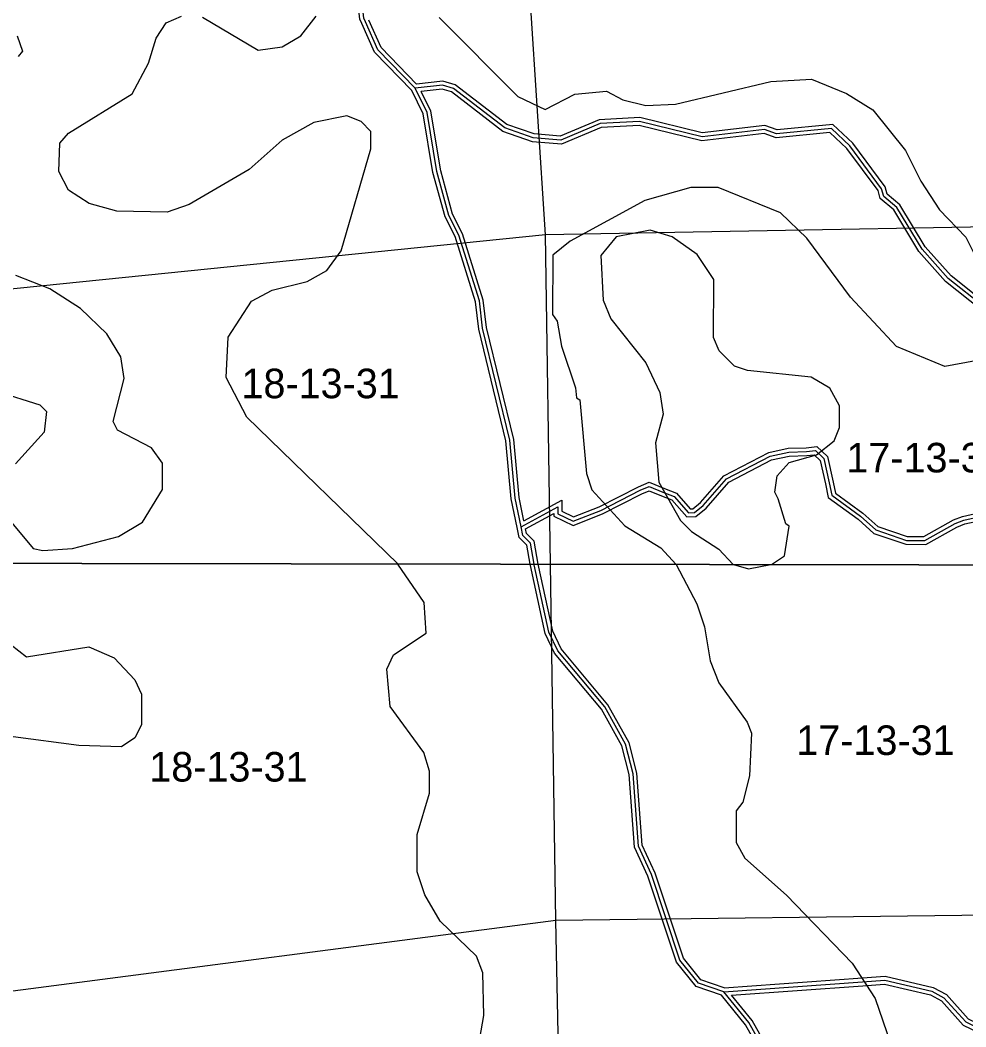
# Model space of a CAD drawing. Extents: x 457167 to 656239, y 1787309 to 1969297.
# Drawn here: x 587292 to 594488, y 1829281 to 1836943 of the extents above; entities that cross this region are included whole.
import ezdxf

# ---------------------------------------------------------------- set-up
doc = ezdxf.new("R2010")
doc.units = 0
for name, color, linetype in [('Level 1', 7, 'Continuous'), ('Level 2', 7, 'Continuous'), ('Level 31', 7, 'Continuous'), ('Level 32', 7, 'Continuous'), ('Level 63', 7, 'Continuous'), ('Level 7', 7, 'Continuous')]:
    doc.layers.add(name, color=color, linetype=linetype)

msp = doc.modelspace()

# ---------------------------------------------------------------- linework, layer by layer
at = {"layer": 'Level 1'}
for p, q in [((591288.748, 1835308.186), (590968.775, 1840234.145)), ((596510.227, 1835404.137), (591288.748, 1835308.186)), ((591288.748, 1835308.186), (585986.511, 1834769.839)), ((591327.245, 1832802.102), (591288.748, 1835308.186)), ((591368.885, 1830091.487), (591327.246, 1832802.102)), ((591368.885, 1830091.487), (586199.147, 1829416.963)), ((596695.806, 1830155.9), (591368.885, 1830091.487)), ((591467.941, 1824818.85), (591368.885, 1830091.487))]:
    msp.add_line(p, q, dxfattribs=at)
at = {"layer": 'Level 31'}
msp.add_line((591203.868, 1832797.353), (591203.008, 1832802.301), dxfattribs=at)
for points in [[(589918.36, 1836930.426), (589905.988, 1836958.083), (589823.88, 1837708.394), (589740.902, 1837967.081), (589407.983, 1838434.211), (589174.938, 1838651.352), (589133.383, 1838743.061), (589159.231, 1839126.642), (589184.19, 1839193.141), (589168.424, 1839634.978), (589135.272, 1839793.581), (589152.49, 1840160.45), (589236.238, 1840335.205), (589227.984, 1840526.851), (589120.058, 1840719.041), (588703.846, 1841069.604)], [(590296.772, 1836423.948), (590013.841, 1836716.079), (589918.36, 1836930.426)], [(594629.203, 1834758.032), (594354.383, 1834975.21), (594154.743, 1835200.626), (593963.539, 1835517.665), (593863.354, 1835601.103), (593846.89, 1835659.675), (593605.703, 1835985.161), (593464.201, 1836118.487), (593047.236, 1836077.738), (592955.568, 1836110.983), (592480.291, 1836053.613), (592005.313, 1836171.153), (591705.274, 1836154.944), (591405.045, 1836030.377), (591196.465, 1836047.103), (590980.027, 1836122.753), (590588.82, 1836423.432), (590505.421, 1836448.306), (590296.772, 1836423.948)], [(591103.086, 1833087.703), (591058.873, 1833304.866), (591017.92, 1833746.745), (590810.788, 1834597.268), (590785.992, 1834805.671), (590628.579, 1835306.299), (590553.679, 1835456.245), (590462.541, 1835789.852), (590388.171, 1836240.155), (590296.772, 1836423.948)], [(591103.086, 1833087.703), (591383.957, 1833239.573), (591383.229, 1833186.485), (591500.022, 1833129.193), (591709.426, 1833212.101), (592010.361, 1833364.668), (592078.254, 1833393.278), (592183.288, 1833350.916), (592267.954, 1833317.317), (592377.944, 1833192.405), (592421.902, 1833194.511), (592490.158, 1833250.03), (592665.68, 1833451.18), (592999.131, 1833624.063), (593140.281, 1833654.732), (593275.335, 1833658.867), (593342.871, 1833667.116), (593406.791, 1833607.374), (593448.521, 1833421.126), (593467.791, 1833326.551), (593686.021, 1833167.643), (593802.104, 1833063.087), (594035.759, 1832983.791), (594176.537, 1832982.101), (594407.035, 1833111.896), (594472.055, 1833137.606), (594607.153, 1833168.291)], [(591203.007, 1832802.301), (591175.17, 1832962.49), (591116.666, 1833021.136), (591103.086, 1833087.703)], [(592645.025, 1829547.317), (592453.377, 1829614.188), (592311.926, 1829789.335), (592096.118, 1830439.869), (591996.471, 1830656.762), (591955.69, 1831207.001), (591897.787, 1831432.185), (591739.652, 1831716.087), (591382.053, 1832141.787), (591315.411, 1832283.717), (591203.868, 1832797.353)], [(592645.025, 1829547.317), (593702.391, 1829624.436), (593870.6, 1829636.882), (594228.818, 1829553.014), (594320.475, 1829502.682), (594486.769, 1829319.138), (594761.769, 1829185.233), (595011.785, 1829159.732), (595286.761, 1829009.467), (595578.682, 1829092.262), (595937.327, 1829266.949), (596162.777, 1829416.399), (596204.322, 1829499.966), (596179.757, 1829674.911), (596121.666, 1829800.091), (596139.636, 1830675.311), (596206.423, 1830808.656), (596258.111, 1830862.025)], [(594266.112, 1826685.032), (593908.424, 1827294.339), (593758.606, 1827428.039), (593500.506, 1827578.286), (593408.944, 1827686.801), (593383.988, 1827811.931), (593376.435, 1828245.386), (593168.905, 1828720.996), (592836.39, 1829313.543), (592645.025, 1829547.317)]]:
    msp.add_lwpolyline(points, dxfattribs=at)
at = {"layer": 'Level 32'}
for p, q in [((591174.418, 1832791.598), (591172.55, 1832802.35)), ((591233.504, 1832802.251), (591233.318, 1832803.106))]:
    msp.add_line(p, q, dxfattribs=at)
for points in [[(589890.975, 1836918.176), (589876.679, 1836950.136), (589794.388, 1837702.116), (589713.762, 1837953.472), (589385.313, 1838414.33), (589150.091, 1838633.498), (589102.944, 1838737.551), (589129.595, 1839133.057), (589153.995, 1839198.067), (589138.535, 1839631.348), (589105.125, 1839791.176), (589122.809, 1840167.931), (589205.942, 1840341.406), (589198.32, 1840518.406), (589096.566, 1840699.604), (588688.775, 1841043.074)], [(590271.985, 1836406.42), (589988.598, 1836699.021), (589890.955, 1836918.218)], [(590308.013, 1836455.463), (590039.085, 1836733.137), (589945.764, 1836942.633)], [(594653.41, 1834777.14), (594375.075, 1834997.095), (594179.018, 1835218.466), (593986.62, 1835537.484), (593889.713, 1835618.191), (593874.279, 1835673.103), (593628.218, 1836005.167), (593474.852, 1836149.671), (593051.079, 1836108.257), (592959.073, 1836141.625), (592482.157, 1836084.056), (592008.17, 1836201.351), (591698.523, 1836184.623), (591400.23, 1836060.861), (591202.715, 1836076.699), (590994.482, 1836149.481), (590602.706, 1836450.597), (590508.077, 1836478.821), (590308.013, 1836455.463)], [(591073.689, 1833081.718), (591029.151, 1833300.477), (590988.25, 1833741.785), (590781.212, 1834591.927), (590756.533, 1834799.345), (590600.675, 1835295.026), (590525.519, 1835445.486), (590433.193, 1835783.437), (590359.305, 1836230.826), (590271.984, 1836406.42)], [(594604.996, 1834738.924), (594333.691, 1834953.324), (594130.468, 1835182.786), (593940.458, 1835497.845), (593836.995, 1835584.014), (593819.502, 1835646.246), (593583.188, 1835965.156), (593453.55, 1836087.304), (593043.394, 1836047.22), (592952.064, 1836080.342), (592478.425, 1836023.169), (592002.457, 1836140.954), (591712.024, 1836125.264), (591409.859, 1835999.894), (591190.215, 1836017.508), (590965.572, 1836096.025), (590574.933, 1836396.267), (590502.765, 1836417.791), (590342.636, 1836399.096)], [(591124.412, 1833133.338), (591088.595, 1833309.256), (591047.589, 1833751.705), (590840.364, 1834602.61), (590815.451, 1834811.996), (590656.482, 1835317.571), (590581.839, 1835467.004), (590491.889, 1835796.266), (590417.038, 1836249.483), (590342.636, 1836399.096)], [(591124.412, 1833133.338), (591414.656, 1833290.278), (591413.487, 1833205.058), (591501.318, 1833161.972), (591697.095, 1833239.486), (591997.738, 1833391.904), (592078.002, 1833425.727), (592194.431, 1833378.771), (592285.711, 1833342.547), (592390.923, 1833223.061), (592410.619, 1833224.006), (592469.24, 1833271.686), (592646.818, 1833475.193), (592988.864, 1833652.532), (593136.606, 1833684.634), (593273.052, 1833688.811), (593353.13, 1833698.593), (593434.041, 1833622.969), (593477.859, 1833427.401), (593494.863, 1833343.95), (593704.94, 1833190.977), (593817.593, 1833089.512), (594040.885, 1833013.732), (594168.84, 1833012.196), (594394.1, 1833139.042), (594463.164, 1833166.352), (594615.919, 1833201.047)], [(591136.93, 1833071.896), (591353.258, 1833188.868), (591352.97, 1833167.912), (591498.725, 1833096.413), (591721.758, 1833184.716), (592022.985, 1833337.431), (592078.505, 1833360.828), (592172.145, 1833323.063), (592250.196, 1833292.088), (592364.965, 1833161.749), (592433.185, 1833165.016), (592511.077, 1833228.374), (592684.542, 1833427.166), (593009.4, 1833595.593), (593143.956, 1833624.83), (593277.618, 1833628.922), (593332.614, 1833635.641), (593379.541, 1833591.78), (593419.184, 1833414.851), (593440.72, 1833309.152), (593667.102, 1833144.308), (593786.615, 1833036.663), (594030.632, 1832953.849), (594184.235, 1832952.006), (594419.972, 1833084.751), (594480.945, 1833108.861), (594598.387, 1833135.536)], [(591172.549, 1832802.35), (591147.235, 1832948.014), (591089.07, 1833006.321), (591073.69, 1833081.706)], [(591233.318, 1832803.106), (591203.104, 1832976.966), (591144.262, 1833035.951), (591136.93, 1833071.896)], [(592627.162, 1829521.775), (592435.415, 1829588.681), (592285.166, 1829774.721), (592068.165, 1830428.851), (591966.952, 1830649.151), (591925.969, 1831202.117), (591869.696, 1831420.966), (591714.837, 1831698.985), (591356.562, 1832125.491), (591286.814, 1832274.036), (591174.418, 1832791.599)], [(592649.039, 1829577.69), (592471.34, 1829639.694), (592338.686, 1829803.948), (592124.071, 1830450.887), (592025.99, 1830664.372), (591985.411, 1831211.883), (591925.879, 1831443.404), (591764.466, 1831733.189), (591407.544, 1832158.084), (591344.007, 1832293.399), (591233.505, 1832802.251)], [(592649.039, 1829577.69), (593700.193, 1829654.356), (593872.966, 1829667.141), (594239.657, 1829581.288), (594339.327, 1829526.556), (594505.111, 1829343.575), (594770.113, 1829214.538), (595020.856, 1829188.963), (595290.38, 1829041.678), (595567.937, 1829120.399), (595922.406, 1829293.051), (596139.495, 1829436.96), (596173.321, 1829504.999), (596150.668, 1829666.326), (596091.529, 1829793.763), (596109.781, 1830682.695), (596181.665, 1830826.214), (596213.419, 1830859.001)], [(592704.846, 1829521.6), (593704.589, 1829594.516), (593868.233, 1829606.624), (594217.98, 1829524.741), (594301.622, 1829478.808), (594468.426, 1829294.702), (594753.426, 1829155.928), (595002.714, 1829130.501), (595283.142, 1828977.257), (595589.428, 1829064.126), (595952.249, 1829240.847), (596186.059, 1829395.839), (596235.323, 1829494.934), (596208.846, 1829683.496), (596151.802, 1829806.421), (596169.491, 1830667.928), (596231.182, 1830791.096), (596279.661, 1830841.153)], [(594216.919, 1826709.571), (593884.935, 1827275.09), (593740.892, 1827403.637), (593480.926, 1827554.971), (593381.034, 1827673.358), (593354.04, 1827808.71), (593346.544, 1828238.876), (593142.007, 1828707.623), (592811.512, 1829296.571), (592627.162, 1829521.775)], [(594284.47, 1826713.018), (593931.912, 1827313.587), (593776.319, 1827452.441), (593520.086, 1827601.602), (593436.854, 1827700.244), (593413.937, 1827815.151), (593406.326, 1828251.896), (593195.801, 1828734.369), (592861.267, 1829330.514), (592704.846, 1829521.6)]]:
    msp.add_lwpolyline(points, dxfattribs=at)
at = {"layer": 'Level 63'}
for points in [[(576611.219, 1832825.663), (616425.226, 1832761.92), (616473.71, 1878215.526), (576708.29, 1878279.4), (576611.219, 1832825.663)], [(576514.526, 1787372.776), (616376.934, 1787309.166), (616425.227, 1832761.92), (576611.22, 1832825.663), (576514.526, 1787372.776)]]:
    msp.add_lwpolyline(points, dxfattribs=at)
at = {"layer": 'Level 7'}
for p, q in [((592719.088, 1832799.874), (592719.089, 1832799.874)), ((592719.089, 1832799.874), (592719.09, 1832799.874)), ((592719.09, 1832799.874), (592719.09, 1832799.874)), ((592719.09, 1832799.874), (592719.091, 1832799.874)), ((592719.091, 1832799.874), (592719.092, 1832799.874)), ((592719.092, 1832799.874), (592719.093, 1832799.874)), ((592719.093, 1832799.874), (592719.094, 1832799.874)), ((592719.094, 1832799.874), (592719.095, 1832799.874)), ((592719.095, 1832799.874), (592719.095, 1832799.874)), ((592719.095, 1832799.874), (592719.096, 1832799.874)), ((592719.096, 1832799.874), (592719.097, 1832799.874)), ((592719.097, 1832799.874), (592719.098, 1832799.874)), ((592719.098, 1832799.874), (592719.099, 1832799.874)), ((592719.099, 1832799.874), (592719.1, 1832799.874)), ((592719.1, 1832799.874), (592719.1, 1832799.874)), ((592719.1, 1832799.874), (592719.101, 1832799.874)), ((592719.101, 1832799.874), (592719.102, 1832799.874)), ((592719.102, 1832799.874), (592719.103, 1832799.874)), ((592719.103, 1832799.874), (592719.104, 1832799.874)), ((592719.104, 1832799.874), (592719.105, 1832799.874)), ((592719.105, 1832799.874), (592719.105, 1832799.874)), ((592719.105, 1832799.874), (592719.106, 1832799.874)), ((592719.106, 1832799.874), (592719.107, 1832799.874)), ((592719.107, 1832799.874), (592719.108, 1832799.874)), ((592719.108, 1832799.874), (592719.109, 1832799.874)), ((592719.109, 1832799.874), (592719.11, 1832799.874)), ((592719.11, 1832799.874), (592719.11, 1832799.874)), ((592719.11, 1832799.874), (592719.111, 1832799.874)), ((592719.111, 1832799.874), (592719.112, 1832799.874)), ((592719.112, 1832799.874), (592719.113, 1832799.874)), ((592719.113, 1832799.874), (592719.114, 1832799.874)), ((592719.114, 1832799.874), (592719.115, 1832799.874)), ((592719.115, 1832799.874), (592719.115, 1832799.874)), ((592719.115, 1832799.874), (592719.116, 1832799.874)), ((592719.116, 1832799.874), (592719.117, 1832799.874)), ((592719.117, 1832799.874), (592719.118, 1832799.874)), ((592719.118, 1832799.874), (592719.119, 1832799.874)), ((592719.119, 1832799.874), (592719.12, 1832799.874)), ((592719.12, 1832799.874), (592719.12, 1832799.874)), ((592719.12, 1832799.874), (592719.121, 1832799.874)), ((592719.121, 1832799.874), (592719.122, 1832799.874)), ((592719.122, 1832799.874), (592719.123, 1832799.874)), ((592719.123, 1832799.874), (592719.124, 1832799.874)), ((592719.124, 1832799.874), (592719.125, 1832799.874)), ((592719.125, 1832799.874), (592719.125, 1832799.874)), ((592719.125, 1832799.874), (592719.126, 1832799.874)), ((592719.126, 1832799.874), (592719.127, 1832799.874)), ((592719.127, 1832799.874), (592719.128, 1832799.874)), ((592719.128, 1832799.874), (592719.129, 1832799.874)), ((592719.129, 1832799.874), (592719.13, 1832799.874)), ((592719.13, 1832799.874), (592719.13, 1832799.874)), ((592719.13, 1832799.874), (592719.131, 1832799.874)), ((592719.131, 1832799.874), (592719.132, 1832799.874)), ((592719.132, 1832799.874), (592719.133, 1832799.874)), ((592719.133, 1832799.874), (592719.134, 1832799.874)), ((592719.134, 1832799.874), (592719.135, 1832799.874)), ((592719.135, 1832799.874), (592719.135, 1832799.874)), ((592719.135, 1832799.874), (592719.136, 1832799.874)), ((592719.136, 1832799.874), (592719.137, 1832799.874)), ((592719.137, 1832799.874), (592719.138, 1832799.874)), ((592719.138, 1832799.874), (592719.139, 1832799.874)), ((592719.139, 1832799.874), (592719.14, 1832799.874)), ((592719.14, 1832799.874), (592719.14, 1832799.874)), ((592719.14, 1832799.874), (592719.141, 1832799.874)), ((592719.141, 1832799.874), (592719.142, 1832799.874)), ((592719.142, 1832799.874), (592719.143, 1832799.874)), ((592719.143, 1832799.874), (592719.144, 1832799.874)), ((592719.144, 1832799.874), (592719.145, 1832799.874)), ((592719.145, 1832799.874), (592719.145, 1832799.874)), ((592719.145, 1832799.874), (592719.146, 1832799.874)), ((592719.146, 1832799.874), (592719.147, 1832799.874)), ((592719.147, 1832799.874), (592719.148, 1832799.874)), ((592719.148, 1832799.874), (592719.149, 1832799.874)), ((592719.149, 1832799.874), (592719.15, 1832799.874)), ((592719.15, 1832799.874), (592719.15, 1832799.874)), ((592719.15, 1832799.874), (592719.151, 1832799.874)), ((592719.151, 1832799.874), (592719.152, 1832799.874)), ((592719.152, 1832799.874), (592719.153, 1832799.874)), ((592719.153, 1832799.874), (592719.154, 1832799.874)), ((592719.154, 1832799.874), (592719.155, 1832799.874)), ((592719.155, 1832799.874), (592719.155, 1832799.874)), ((592719.155, 1832799.874), (592719.156, 1832799.874)), ((592719.156, 1832799.874), (592719.157, 1832799.874)), ((592719.157, 1832799.874), (592719.159, 1832799.874)), ((592719.159, 1832799.874), (592719.16, 1832799.874)), ((592719.16, 1832799.874), (592719.162, 1832799.874)), ((592719.162, 1832799.874), (592719.164, 1832799.874)), ((592719.164, 1832799.874), (592719.165, 1832799.874)), ((592719.165, 1832799.874), (592719.167, 1832799.874)), ((592719.167, 1832799.874), (592719.169, 1832799.874)), ((592719.169, 1832799.874), (592719.17, 1832799.874)), ((592719.17, 1832799.874), (592719.172, 1832799.874)), ((592719.172, 1832799.874), (592719.174, 1832799.874)), ((592719.174, 1832799.874), (592719.175, 1832799.874)), ((592719.175, 1832799.874), (592719.177, 1832799.874)), ((592719.177, 1832799.874), (592719.179, 1832799.874)), ((592719.179, 1832799.874), (592719.18, 1832799.874)), ((592719.18, 1832799.874), (592719.182, 1832799.874)), ((592719.182, 1832799.874), (592719.184, 1832799.874)), ((592719.184, 1832799.874), (592719.185, 1832799.874)), ((592719.185, 1832799.874), (592719.187, 1832799.874)), ((592719.187, 1832799.874), (592719.189, 1832799.874)), ((592719.189, 1832799.874), (592719.19, 1832799.874)), ((592719.19, 1832799.874), (592719.192, 1832799.874)), ((592719.192, 1832799.874), (592719.194, 1832799.874)), ((592719.194, 1832799.874), (592719.195, 1832799.873)), ((593004.558, 1832799.416), (593004.559, 1832799.416)), ((593004.559, 1832799.416), (593004.56, 1832799.416)), ((593004.56, 1832799.416), (593004.561, 1832799.416)), ((593004.56, 1832799.416), (593004.56, 1832799.416)), ((593004.561, 1832799.416), (593004.562, 1832799.416)), ((593004.562, 1832799.416), (593004.563, 1832799.416)), ((593004.563, 1832799.416), (593004.564, 1832799.416)), ((593004.564, 1832799.416), (593004.565, 1832799.416)), ((593004.565, 1832799.416), (593004.566, 1832799.416)), ((593004.565, 1832799.416), (593004.565, 1832799.416)), ((593004.566, 1832799.416), (593004.567, 1832799.416)), ((593004.567, 1832799.416), (593004.568, 1832799.416)), ((593004.568, 1832799.416), (593004.569, 1832799.416)), ((593004.569, 1832799.416), (593004.57, 1832799.416)), ((593004.57, 1832799.416), (593004.571, 1832799.416)), ((593004.57, 1832799.416), (593004.57, 1832799.416)), ((593004.571, 1832799.416), (593004.572, 1832799.416)), ((593004.572, 1832799.416), (593004.573, 1832799.416)), ((593004.573, 1832799.416), (593004.574, 1832799.416)), ((593004.574, 1832799.416), (593004.575, 1832799.416)), ((593004.575, 1832799.416), (593004.576, 1832799.416)), ((593004.575, 1832799.416), (593004.575, 1832799.416)), ((593004.576, 1832799.416), (593004.577, 1832799.416)), ((593004.577, 1832799.416), (593004.578, 1832799.416)), ((593004.578, 1832799.416), (593004.579, 1832799.416)), ((593004.579, 1832799.416), (593004.58, 1832799.416)), ((593004.58, 1832799.416), (593004.581, 1832799.416)), ((593004.58, 1832799.416), (593004.58, 1832799.416)), ((593004.581, 1832799.416), (593004.582, 1832799.416)), ((593004.582, 1832799.416), (593004.583, 1832799.416)), ((593004.583, 1832799.416), (593004.584, 1832799.416)), ((593004.584, 1832799.416), (593004.585, 1832799.416)), ((593004.585, 1832799.416), (593004.586, 1832799.416)), ((593004.585, 1832799.416), (593004.585, 1832799.416)), ((593004.586, 1832799.416), (593004.587, 1832799.416)), ((593004.587, 1832799.416), (593004.588, 1832799.416)), ((593004.588, 1832799.416), (593004.589, 1832799.416)), ((593004.589, 1832799.416), (593004.59, 1832799.416)), ((593004.59, 1832799.416), (593004.591, 1832799.416)), ((593004.59, 1832799.416), (593004.59, 1832799.416)), ((593004.591, 1832799.416), (593004.592, 1832799.416)), ((593004.592, 1832799.416), (593004.593, 1832799.416)), ((593004.593, 1832799.416), (593004.594, 1832799.416)), ((593004.594, 1832799.416), (593004.595, 1832799.416)), ((593004.595, 1832799.416), (593004.596, 1832799.416)), ((593004.595, 1832799.416), (593004.595, 1832799.416)), ((593004.596, 1832799.416), (593004.597, 1832799.416)), ((593004.597, 1832799.416), (593004.598, 1832799.416)), ((593004.598, 1832799.416), (593004.599, 1832799.416)), ((593004.599, 1832799.416), (593004.6, 1832799.416)), ((593004.6, 1832799.416), (593004.601, 1832799.416)), ((593004.6, 1832799.416), (593004.6, 1832799.416)), ((593004.601, 1832799.416), (593004.602, 1832799.416)), ((593004.602, 1832799.416), (593004.603, 1832799.416)), ((593004.603, 1832799.416), (593004.604, 1832799.416)), ((593004.604, 1832799.416), (593004.605, 1832799.416)), ((593004.605, 1832799.416), (593004.606, 1832799.416)), ((593004.605, 1832799.416), (593004.605, 1832799.416)), ((593004.606, 1832799.416), (593004.608, 1832799.416)), ((593004.608, 1832799.416), (593004.61, 1832799.416)), ((593004.61, 1832799.416), (593004.611, 1832799.416)), ((593004.611, 1832799.416), (593004.613, 1832799.416)), ((593004.613, 1832799.416), (593004.615, 1832799.416)), ((593004.615, 1832799.416), (593004.616, 1832799.416)), ((593004.616, 1832799.416), (593004.618, 1832799.416)), ((593004.618, 1832799.416), (593004.62, 1832799.416)), ((593004.62, 1832799.416), (593004.621, 1832799.416)), ((593004.621, 1832799.416), (593004.623, 1832799.416)), ((593004.623, 1832799.416), (593004.625, 1832799.416)), ((593004.625, 1832799.416), (593004.626, 1832799.416))]:
    msp.add_line(p, q, dxfattribs=at)
for points in [[(589735.075, 1835187.832), (589960.96, 1835962.875), (589961.13, 1836096.257), (589886.168, 1836171.388), (589777.827, 1836213.168), (589527.705, 1836163.406), (589285.793, 1836030.293), (589035.482, 1835805.469), (588576.689, 1835539.202), (588409.897, 1835481.011), (588026.463, 1835489.77), (587818.12, 1835548.35), (587659.838, 1835648.551), (587584.936, 1835790.332), (587593.535, 1836007.076), (587660.295, 1836082.037), (588144.117, 1836381.624), (588269.387, 1836614.908), (588327.976, 1836806.581), (588403.096, 1836923.223), (588519.867, 1836973.104)], [(588678.259, 1836964.605), (589103.145, 1836714.063), (589286.547, 1836738.874), (589428.358, 1836822.076), (589545.228, 1836972.029)], [(590478.889, 1836962.682), (591078.45, 1836361.846), (591286.753, 1836261.586), (591511.965, 1836378.058), (591753.747, 1836402.81), (591878.729, 1836335.989), (592053.721, 1836294.109), (592278.804, 1836302.221), (593004.25, 1836476.496), (593312.724, 1836492.837), (593579.357, 1836384.207), (593779.29, 1836258.936), (594029.055, 1835950.232), (594145.539, 1835716.679), (594287.021, 1835499.806), (594486.865, 1835291.174), (594636.589, 1834990.9)], [(587269.265, 1836824.396), (587310.815, 1836707.625), (587277.445, 1836665.974)], [(594560.883, 1834349.11), (594327.431, 1834307.648), (593960.805, 1834458.099), (593611.069, 1834833.593), (593278.072, 1835284.109), (593078.239, 1835476.071), (592603.262, 1835668.301), (592394.86, 1835668.531), (592044.636, 1835568.848), (591477.443, 1835261.031)], [(593008.708, 1832800.189), (593108.809, 1832866.781), (593142.387, 1833091.824), (593117.407, 1833108.505), (593059.245, 1833300.297), (593034.304, 1833350.348), (593051.103, 1833475.4), (593142.904, 1833575.331), (593351.375, 1833633.464), (593484.856, 1833741.666), (593526.665, 1833841.667), (593526.825, 1834008.4), (593451.933, 1834141.871), (593310.31, 1834225.372), (592826.875, 1834275.911), (592726.874, 1834309.351), (592610.301, 1834426.193), (592568.71, 1834526.264), (592569.167, 1834968.081), (592444.324, 1835159.943), (592252.751, 1835293.555), (592086.059, 1835343.735), (591827.606, 1835293.983), (591710.736, 1835152.4), (591727.049, 1834810.605), (591785.24, 1834668.823), (592051.666, 1834335.079), (592159.779, 1834109.906), (592184.63, 1833943.143), (592126.041, 1833726.47), (592150.724, 1833426.326), (592317.158, 1833134.361), (592400.42, 1833050.931), (592608.703, 1832917.32), (592716.945, 1832800.488), (592719.088, 1832799.874)], [(591477.443, 1835261.031), (591343.932, 1835152.788), (591343.445, 1834702.631), (591376.756, 1834652.581), (591409.908, 1834460.808), (591517.921, 1834143.904), (591526.192, 1834068.872), (591551.173, 1834052.172), (591600.597, 1833493.604), (591642.149, 1833368.492), (591891.944, 1833093.139), (592166.878, 1832926.117), (592283.46, 1832800.946), (592283.658, 1832800.571)], [(590165.261, 1832803.962), (589016.816, 1833921.5), (588858.752, 1834221.774), (588875.75, 1834530.178), (589051.11, 1834805.113), (589209.561, 1834888.286), (589476.383, 1834954.707), (589626.535, 1835037.91), (589735.075, 1835187.832)], [(587215.343, 1833131.45), (587390.177, 1832922.847), (587465.198, 1832906.107), (587465.198, 1832906.107), (587690.28, 1832922.549), (588040.503, 1833013.861), (588224.024, 1833122.034), (588374.344, 1833371.958), (588374.532, 1833572.031), (588291.3, 1833688.833), (588033.046, 1833822.514), (587999.765, 1833889.235), (588083.454, 1834214.251), (588058.642, 1834381.012), (587950.43, 1834556.175), (587750.586, 1834748.137), (587517.302, 1834898.418), (587259.009, 1834998.749)], [(587116.345, 1834115.235), (587441.369, 1834014.865), (587491.32, 1833964.784), (587474.48, 1833806.431), (587257.48, 1833564.906)], [(586947.784, 1832809.114), (586948.254, 1832806.634), (587039.667, 1832539.77), (587147.77, 1832289.546), (587222.671, 1832189.446), (587339.314, 1832097.625), (587814.538, 1832172.158), (588006.181, 1832088.567), (588164.404, 1831921.676), (588214.296, 1831813.274), (588214.067, 1831579.851), (588163.947, 1831479.849), (588063.817, 1831413.257), (587738.733, 1831421.956), (587238.627, 1831489.165), (587055.196, 1831472.694), (586871.734, 1831406.202), (586546.363, 1831148.136), (586337.821, 1831048.294), (586054.389, 1831048.623), (585896.096, 1831115.473), (585737.873, 1831290.696), (585687.952, 1831382.466)], [(590728.715, 1828842.869), (590820.961, 1829367.957), (590812.989, 1829693.072), (590763.098, 1829818.184), (590488.263, 1830085.236), (590371.78, 1830285.41), (590313.628, 1830460.532), (590313.916, 1830743.966), (590405.945, 1831060.651), (590406.103, 1831227.374), (590364.591, 1831369.156), (590106.526, 1831719.541), (590081.844, 1832003.015), (590131.953, 1832111.316), (590382.235, 1832277.78), (590365.793, 1832511.234), (590166.048, 1832803.197), (590165.262, 1832803.962)], [(592283.659, 1832800.571), (592441.515, 1832500.672), (592499.677, 1832325.54), (592541.1, 1832067.086), (592607.621, 1831900.294), (592824.046, 1831599.96), (592857.287, 1831516.569), (592840.289, 1831191.454), (592790.05, 1830991.441), (592739.96, 1830924.789), (592739.702, 1830683.036), (592806.263, 1830566.264), (593122.749, 1830282.501), (593622.368, 1829765.125), (593797.172, 1829498.171), (593913.486, 1829156.246)], [(592719.196, 1832799.873), (592833.617, 1832767.038), (593004.559, 1832799.416)], [(593004.626, 1832799.416), (593008.708, 1832800.189), (593008.708, 1832800.189)]]:
    msp.add_lwpolyline(points, dxfattribs=at)

# ---------------------------------------------------------------- texts
at = {"layer": 'Level 2'}
for s, p in [('18-13-31', (588975.653, 1834065.321)), ('17-13-31', (593578.669, 1833500.591)), ('17-13-31', (593197.556, 1831350.291)), ('18-13-31', (588274.524, 1831148.156))]:
    msp.add_text(s, height=225, dxfattribs=at).set_placement(p)

doc.saveas('drawing.dxf')
